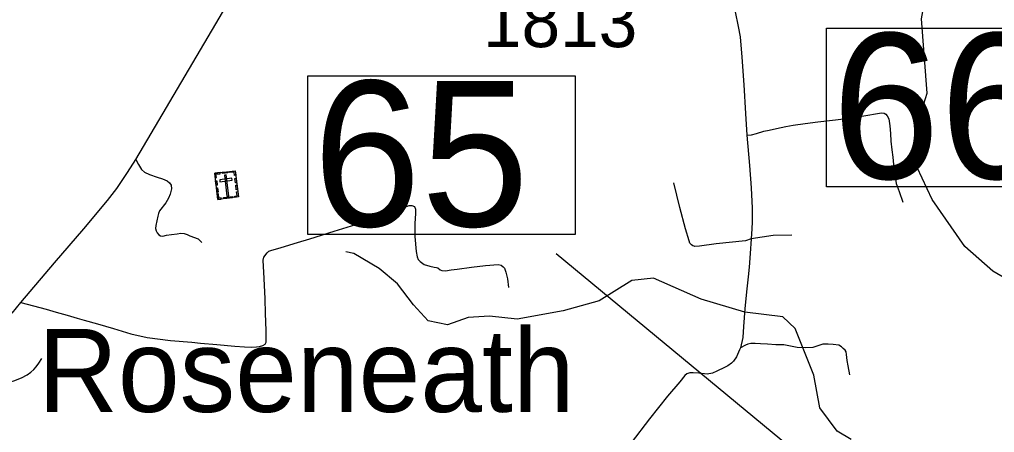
# Model space of a CAD drawing. Extents: x 2290615 to 2522933, y 819489 to 1012715.
# Drawn here: x 2451720 to 2461116, y 850547 to 854528 of the extents above; entities that cross this region are included whole.
import ezdxf

# ---------------------------------------------------------------- set-up
doc = ezdxf.new("R2010")
doc.units = 0
for name, color, linetype in [('Exist Civil Demographics Community Label', 7, 'Continuous'), ('Exist Cultural Cemetery CELL', 7, 'Continuous'), ('Exist Hydrographic Misc Water Feature', 7, 'Continuous'), ('Exist Road Non-System Type 51', 7, 'Continuous'), ('Exist Road Primary US Attributed', 7, 'Continuous'), ('Exist Road Secondary Structure Standard Bridge Number Label', 7, 'Continuous'), ('Exist Road Secondary Type 51 Attributed', 7, 'Continuous'), ('Exist Road Secondary Type 51 Number Label', 7, 'Continuous')]:
    doc.layers.add(name, color=color, linetype=linetype)

msp = doc.modelspace()

# ---------------------------------------------------------------- linework, layer by layer
at = {"layer": 'Exist Cultural Cemetery CELL'}
for points in [[(2453600.5, 853045.9), (2453798.1, 853070.1), (2453829.1, 852817.4), (2453631.5, 852793.1)], [(2453605.8, 853002.9), (2453617, 853004.2), (2453613.1, 853036.2), (2453653.4, 853041.1), (2453652, 853052.2), (2453600.5, 853045.9)], [(2453674, 853054.9), (2453725.4, 853061.2), (2453726.8, 853049.9), (2453675.4, 853043.6)], [(2453712.3, 853030.1), (2453693.7, 853027.8), (2453718.4, 852826.5), (2453737, 852828.8)], [(2453803.4, 853027.1), (2453792.2, 853025.7), (2453788.3, 853057.7), (2453748, 853052.7), (2453746.6, 853063.8), (2453798.2, 853070.1)], [(2453614.8, 852929.3), (2453609.5, 852972.3), (2453620.8, 852973.6), (2453626.1, 852930.6)], [(2453623, 852862.5), (2453617.7, 852905.5), (2453629, 852906.9), (2453634.3, 852863.9)], [(2453649.3, 852983.3), (2453651.6, 852964.7), (2453768.4, 852979.1), (2453766.1, 852997.6)], [(2453801, 852953.2), (2453795.7, 852996.2), (2453807, 852997.5), (2453812.3, 852954.6)], [(2453809, 852887.7), (2453803.7, 852930.7), (2453815, 852932.1), (2453820.3, 852889.1)], [(2453664.3, 852797.2), (2453662.9, 852808.6), (2453641.1, 852805.9), (2453636.2, 852846), (2453625.1, 852844.7), (2453631.5, 852793.2)], [(2453687.1, 852811.5), (2453771.4, 852821.9), (2453772.8, 852810.6), (2453688.5, 852800.2)], [(2453796.2, 852813.4), (2453794.8, 852824.8), (2453816.7, 852827.4), (2453811.7, 852867.5), (2453822.8, 852868.9), (2453829.1, 852817.4)]]:
    msp.add_lwpolyline(points, close=True, dxfattribs=at)
at = {"layer": 'Exist Hydrographic Misc Water Feature'}
for points in [[(2461337.1, 851964.6), (2461101.1, 852102.7), (2460831.1, 852341.2), (2460516.1, 852794.4), (2460369.1, 853100.4), (2460355.2, 853457.6), (2460466.1, 853816.7), (2460413.2, 854533.5), (2460451.1, 854751.7), (2460447, 855056.9), (2460411.1, 855216.3), (2460249.1, 855413.2), (2459989.1, 855533.9), (2459606.1, 855505.1), (2459372.1, 855557.9), (2459236, 855706.7), (2459116, 855911.8), (2459023.1, 855993.5), (2458696.1, 856121.3), (2458493.1, 856319.8), (2458401, 856368.6), (2458273.1, 856573.4), (2458079.1, 856736.2)], [(2459736.1, 850481), (2459601.2, 850560.9), (2459431.2, 850783.7), (2459376, 851099.9), (2459194.1, 851548.8), (2459075, 851662.1), (2458708.2, 851706.2), (2458289, 851833.6), (2457828.1, 852034.7), (2457620.2, 852013), (2457306, 851816.4), (2456958.1, 851720.1), (2456517.2, 851639.8), (2456250, 851668.2), (2456042.1, 851656.5), (2455843.2, 851586), (2455659, 851624.4), (2455515.1, 851779.4), (2455362.1, 851980), (2455185.2, 852127), (2454941.2, 852271.4), (2454866.1, 852288)]]:
    msp.add_lwpolyline(points, dxfattribs=at)
at = {"layer": 'Exist Road Non-System Type 51'}
for points in [[(2458730.3, 853412.1), (2458773.5, 853417.6), (2458822.1, 853428.6), (2458894.2, 853450.6), (2458942.8, 853461.6), (2459015, 853475.7), (2459105.9, 853496.1), (2459176.5, 853510.2), (2459292.5, 853524.3), (2459414.8, 853540), (2459582.6, 853562), (2459761.4, 853584), (2459877.4, 853601.2), (2459987.2, 853621.6), (2460028, 853627.9), (2460053.1, 853626.3), (2460068.8, 853613.8), (2460082.9, 853598.1), (2460097, 853571.4), (2460101.7, 853546.3), (2460107.5, 853502.8), (2460113.1, 853427.9), (2460117, 853353.6), (2460127.6, 853272.5), (2460135.4, 853201.9), (2460143.2, 853129.7), (2460152.7, 853062.2), (2460168.3, 852947.7), (2460196.6, 852870.8), (2460232.6, 852767.2)], [(2458730.3, 853412.1), (2458773.5, 853417.6), (2458822.1, 853428.6), (2458894.2, 853450.6), (2458942.8, 853461.6), (2459015, 853475.7), (2459105.9, 853496.1), (2459176.5, 853510.2), (2459292.5, 853524.3), (2459414.8, 853540), (2459582.6, 853562), (2459761.4, 853584), (2459877.4, 853601.2), (2459987.2, 853621.6), (2460028, 853627.9), (2460053.1, 853626.3), (2460068.8, 853613.8), (2460082.9, 853598.1), (2460097, 853571.4), (2460101.7, 853546.3), (2460107.5, 853502.8), (2460113.1, 853427.9), (2460117, 853353.6), (2460127.6, 853272.5), (2460135.4, 853201.9), (2460143.2, 853129.7), (2460152.7, 853062.2), (2460168.3, 852947.7), (2460196.6, 852870.8), (2460232.6, 852767.2)], [(2452842.2, 853177.1), (2452865.7, 853130.8), (2452894.5, 853081.3), (2452925.3, 853057.8), (2452971.4, 853034.6), (2453047.8, 853008.1), (2453098.2, 852993), (2453142.4, 852973.8), (2453165.8, 852954.5), (2453181.3, 852929.7), (2453185.9, 852894.7), (2453172.7, 852844.3), (2453155.5, 852806), (2453128.3, 852761.7), (2453069.8, 852684.4), (2453058.2, 852659), (2453052.7, 852632.3), (2453032.3, 852543.8), (2453031.8, 852513), (2453037.3, 852490), (2453046.5, 852470.4), (2453061.9, 852452.4), (2453077.8, 852443.4), (2453101.8, 852440.2), (2453136.1, 852447.8), (2453183.8, 852454.5), (2453237.8, 852461.6), (2453275.5, 852468.9), (2453307.6, 852466.8), (2453336.7, 852456.2), (2453360, 852443.9), (2453440.6, 852415.4), (2453477.1, 852379.7)], [(2452842.2, 853177.1), (2452865.7, 853130.8), (2452894.5, 853081.3), (2452925.3, 853057.8), (2452971.4, 853034.6), (2453047.8, 853008.1), (2453098.2, 852993), (2453142.4, 852973.8), (2453165.8, 852954.5), (2453181.3, 852929.7), (2453185.9, 852894.7), (2453172.7, 852844.3), (2453155.5, 852806), (2453128.3, 852761.7), (2453069.8, 852684.4), (2453058.2, 852659), (2453052.7, 852632.3), (2453032.3, 852543.8), (2453031.8, 852513), (2453037.3, 852490), (2453046.5, 852470.4), (2453061.9, 852452.4), (2453077.8, 852443.4), (2453101.8, 852440.2), (2453136.1, 852447.8), (2453183.8, 852454.5), (2453237.8, 852461.6), (2453275.5, 852468.9), (2453307.6, 852466.8), (2453336.7, 852456.2), (2453360, 852443.9), (2453440.6, 852415.4), (2453477.1, 852379.7)], [(2459162, 852448.4), (2458984, 852445.6), (2458771.9, 852413.4), (2458717.8, 852395.3), (2458433.3, 852366.7), (2458272.9, 852342.7), (2458229.2, 852341.3), (2458221.1, 852343.2), (2458210.1, 852346.5), (2458194.8, 852354.7), (2458180.9, 852371.4), (2458172.2, 852394.2), (2458137, 852511.7), (2458083.6, 852714.8), (2458025.9, 852953.8)], [(2451732.5, 851799.8), (2451975.5, 851737.1), (2452074.3, 851707.3), (2452177.8, 851677.4), (2452275.1, 851649.2), (2452343, 851629.1), (2452471.5, 851595.5), (2452624.4, 851550.4), (2452793.2, 851499.4), (2452949.9, 851464.2), (2453176.3, 851434.4), (2453380.7, 851418.1), (2453464.7, 851407.5), (2453622.9, 851396.6), (2453795.3, 851379.8), (2453889.4, 851372.5), (2453957.3, 851370.8), (2454003.3, 851371.7), (2454033.4, 851374.7), (2454065, 851385.4), (2454087, 851399.7), (2454098.2, 851419.2), (2454098.1, 851447.8), (2454096.5, 851531.4), (2454091.5, 851693.3), (2454087, 851837.2), (2454077.5, 852030.9), (2454067.9, 852207.3), (2454073.7, 852236.9), (2454104.8, 852277.8), (2454123, 852293.6), (2454142.3, 852300.6), (2454242, 852330), (2454399.1, 852378.9), (2454516.6, 852412.5), (2454753.1, 852487.4), (2454961.8, 852551.3), (2455142.7, 852614.6), (2455226.2, 852642.2), (2455317.4, 852679.7), (2455415.7, 852713.2), (2455476.4, 852734.7), (2455500.6, 852736.4), (2455524.9, 852724.4), (2455534.4, 852701.2), (2455534.6, 852657.2), (2455528.3, 852563.1), (2455530.2, 852437.1), (2455542.6, 852291.3), (2455553.4, 852241.5), (2455562.8, 852215.9), (2455582.1, 852194), (2455620.5, 852166.6), (2455672.8, 852149.5), (2455715.2, 852141), (2455736.7, 852138.7), (2455749.9, 852134.8), (2455774.4, 852116.4), (2455789.8, 852108.4), (2455823.7, 852105), (2455879.6, 852114.1), (2455937.5, 852121.3), (2456077.2, 852141.8), (2456210.9, 852156.3), (2456334.1, 852167.3), (2456360.6, 852160.8), (2456380.4, 852145.4), (2456393.2, 852131.3), (2456407.8, 852091.5), (2456422.8, 852027.8), (2456432.1, 851943.9)], [(2451732.5, 851799.8), (2451975.5, 851737.1), (2452074.3, 851707.3), (2452177.8, 851677.4), (2452275.1, 851649.2), (2452343, 851629.1), (2452471.5, 851595.5), (2452624.4, 851550.4), (2452793.2, 851499.4), (2452949.9, 851464.2), (2453176.3, 851434.4), (2453380.7, 851418.1), (2453464.7, 851407.5), (2453622.9, 851396.6), (2453795.3, 851379.8), (2453889.4, 851372.5), (2453957.3, 851370.8), (2454003.3, 851371.7), (2454033.4, 851374.7), (2454065, 851385.4), (2454087, 851399.7), (2454098.2, 851419.2), (2454098.1, 851447.8), (2454096.5, 851531.4), (2454091.5, 851693.3), (2454087, 851837.2), (2454077.5, 852030.9), (2454067.9, 852207.3), (2454073.7, 852236.9), (2454104.8, 852277.8), (2454123, 852293.6), (2454142.3, 852300.6), (2454242, 852330), (2454399.1, 852378.9), (2454516.6, 852412.5), (2454753.1, 852487.4), (2454961.8, 852551.3), (2455142.7, 852614.6), (2455226.2, 852642.2), (2455317.4, 852679.7), (2455415.7, 852713.2), (2455476.4, 852734.7), (2455500.6, 852736.4), (2455524.9, 852724.4), (2455534.4, 852701.2), (2455534.6, 852657.2), (2455528.3, 852563.1), (2455530.2, 852437.1), (2455542.6, 852291.3), (2455553.4, 852241.5), (2455562.8, 852215.9), (2455582.1, 852194), (2455620.5, 852166.6), (2455672.8, 852149.5), (2455715.2, 852141), (2455736.7, 852138.7), (2455749.9, 852134.8), (2455774.4, 852116.4), (2455789.8, 852108.4), (2455823.7, 852105), (2455879.6, 852114.1), (2455937.5, 852121.3), (2456077.2, 852141.8), (2456210.9, 852156.3), (2456334.1, 852167.3), (2456360.6, 852160.8), (2456380.4, 852145.4), (2456393.2, 852131.3), (2456407.8, 852091.5), (2456422.8, 852027.8), (2456432.1, 851943.9)], [(2459721.9, 851101.8), (2459705.8, 851190.4), (2459696.8, 851240.3), (2459689.7, 851300.1), (2459686.6, 851323.7), (2459677.3, 851340.8), (2459658.8, 851357.6), (2459641.3, 851373.9), (2459614.1, 851388.6), (2459560, 851395.8), (2459514, 851398.9), (2459460, 851397.9), (2459364.6, 851366.2), (2459292.7, 851362.9), (2459214.7, 851367.3), (2459086.3, 851391.1), (2459007.9, 851393.7), (2458928.1, 851398), (2458862.1, 851400.9), (2458808, 851403.9), (2458766.1, 851405.2), (2458737.2, 851397.5), (2458716.4, 851388.2), (2458667.5, 851364.6)], [(2459721.9, 851101.8), (2459705.8, 851190.4), (2459696.8, 851240.3), (2459689.7, 851300.1), (2459686.6, 851323.7), (2459677.3, 851340.8), (2459658.8, 851357.6), (2459641.3, 851373.9), (2459614.1, 851388.6), (2459560, 851395.8), (2459514, 851398.9), (2459460, 851397.9), (2459364.6, 851366.2), (2459292.7, 851362.9), (2459214.7, 851367.3), (2459086.3, 851391.1), (2459007.9, 851393.7), (2458928.1, 851398), (2458862.1, 851400.9), (2458808, 851403.9), (2458766.1, 851405.2), (2458737.2, 851397.5), (2458716.4, 851388.2), (2458667.5, 851364.6)], [(2458667.5, 851364.6), (2458659.1, 851345.2), (2458628.3, 851276.5), (2458599.2, 851234.1), (2458580.8, 851214.2), (2458547.3, 851191.2), (2458514.2, 851174.4), (2458440.8, 851137.2), (2458399.2, 851118.3), (2458347.5, 851109.4), (2458265.3, 851117.8), (2458211.3, 851123), (2458181.3, 851122.4), (2458150.7, 851112.3), (2458131.7, 851095.6), (2458082.7, 851036.5), (2457965.4, 850896.4), (2457791.3, 850679.2), (2457615.4, 850447.9)], [(2458667.5, 851364.6), (2458659.1, 851345.2), (2458628.3, 851276.5), (2458599.2, 851234.1), (2458580.8, 851214.2), (2458547.3, 851191.2), (2458514.2, 851174.4), (2458440.8, 851137.2), (2458399.2, 851118.3), (2458347.5, 851109.4), (2458265.3, 851117.8), (2458211.3, 851123), (2458181.3, 851122.4), (2458150.7, 851112.3), (2458131.7, 851095.6), (2458082.7, 851036.5), (2457965.4, 850896.4), (2457791.3, 850679.2), (2457615.4, 850447.9)], [(2451243.2, 851165.9), (2451290.3, 851143.9), (2451389.4, 851123.5), (2451441.8, 851100.4), (2451492.1, 851075.3), (2451536.7, 851046.1), (2451554.2, 851035.2), (2451576.8, 851028.7), (2451598.5, 851027.2), (2451618.9, 851031.4), (2451664.7, 851044.1), (2451738.1, 851073.3), (2451793.7, 851104.2), (2451827.9, 851129), (2451856.9, 851153.2), (2451879.6, 851180.7), (2451904.6, 851214.8), (2451935.2, 851260.5)], [(2451243.2, 851165.9), (2451290.3, 851143.9), (2451389.4, 851123.5), (2451441.8, 851100.4), (2451492.1, 851075.3), (2451536.7, 851046.1), (2451554.2, 851035.2), (2451576.8, 851028.7), (2451598.5, 851027.2), (2451618.9, 851031.4), (2451664.7, 851044.1), (2451738.1, 851073.3), (2451793.7, 851104.2), (2451827.9, 851129), (2451856.9, 851153.2), (2451879.6, 851180.7), (2451904.6, 851214.8), (2451935.2, 851260.5)]]:
    msp.add_lwpolyline(points, dxfattribs=at)
at = {"layer": 'Exist Road Primary US Attributed'}
msp.add_lwpolyline([(2451649.4, 851696.3), (2451732.5, 851799.8), (2452056.3, 852181.9), (2452341, 852511), (2452568.6, 852784.7), (2452656.7, 852900.1), (2452760.2, 853051.8), (2452842.2, 853177.1), (2452914.2, 853304.3), (2453865.9, 854918.5)], dxfattribs=at)
at = {"layer": 'Exist Road Secondary Structure Standard Bridge Number Label'}
msp.add_line((2460275.7, 849472.2), (2456892.4, 852268.6), dxfattribs=at)
for points in [[(2459498.4, 854444.5), (2462075, 854444.5), (2462075, 852915.3), (2459498.4, 852915.3)], [(2454497.3, 853985.4), (2457073.8, 853985.4), (2457073.8, 852456.1), (2454497.3, 852456.1)]]:
    msp.add_lwpolyline(points, close=True, dxfattribs=at)
at = {"layer": 'Exist Road Secondary Type 51 Attributed'}
msp.add_lwpolyline([(2458616.2, 854600.5), (2458644.8, 854459), (2458664.5, 854359.9), (2458681.7, 854165.3), (2458699, 853897), (2458717.8, 853620.8), (2458730.3, 853412.1), (2458754.7, 853119.5), (2458769.5, 852905.3), (2458779, 852710.7), (2458779, 852577.4), (2458777.4, 852509.9), (2458771.9, 852413.4), (2458760.3, 852273.1), (2458750.7, 852140.9), (2458742.4, 852048.7), (2458727, 851902.4), (2458710.1, 851738.2), (2458697.1, 851569.9), (2458690.9, 851461.8), (2458667.5, 851364.6)], dxfattribs=at)

# ---------------------------------------------------------------- texts
at = {"layer": 'Exist Civil Demographics Community Label'}
msp.add_text('Roseneath', height=800, rotation=360, dxfattribs=at).set_placement((2451895.4, 850745.9))
at = {"layer": 'Exist Road Secondary Structure Standard Bridge Number Label'}
for s, p in [('66', (2459548.6, 852994.4)), ('65', (2454547.4, 852535.2))]:
    msp.add_text(s, height=1400, dxfattribs=at).set_placement(p)
at = {"layer": 'Exist Road Secondary Type 51 Number Label'}
msp.add_text('1813', height=500, rotation=360, dxfattribs=at).set_placement((2456185.9, 854261.2))

doc.saveas('drawing.dxf')
